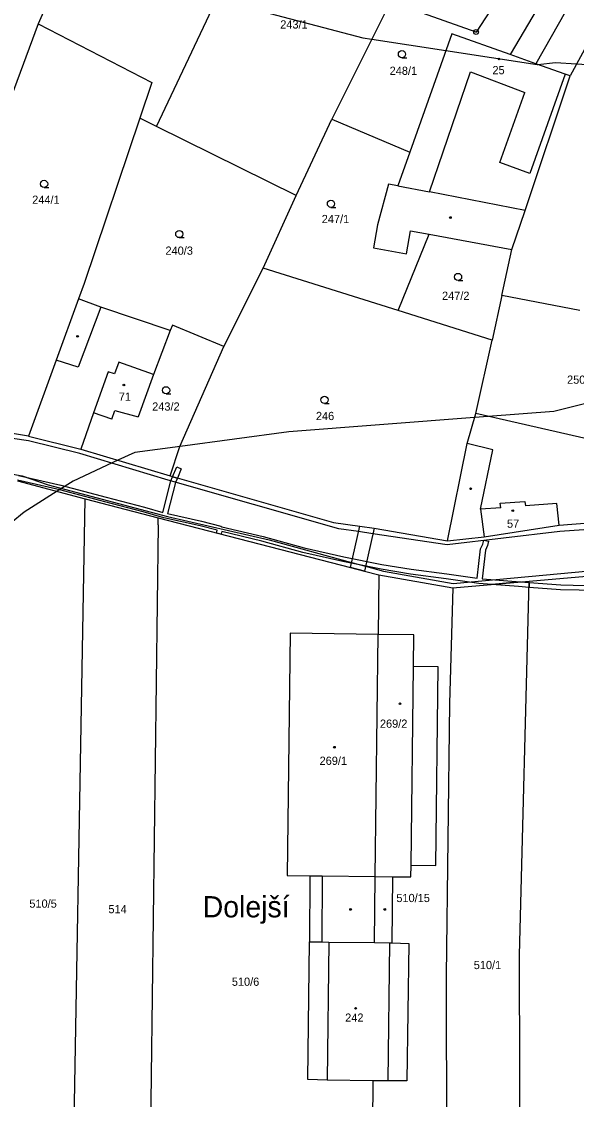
# Model space of a CAD drawing. Extents: x -747333 to -745433, y -1133152 to -1130600.
# Drawn here: x -746516.2 to -746401.2, y -1132441.6 to -1132218.2 of the extents above; entities that cross this region are included whole.
import ezdxf

# ---------------------------------------------------------------- set-up
doc = ezdxf.new("R2010")
doc.units = 0
for name, color, linetype in [('Vrstva 1', 7, 'Continuous'), ('Vrstva 15', 7, 'Continuous'), ('Vrstva 18', 7, 'Continuous'), ('Vrstva 19', 7, 'Continuous'), ('Vrstva 24', 7, 'Continuous'), ('Vrstva 25', 7, 'Continuous'), ('Vrstva 3', 7, 'Continuous'), ('Vrstva 30', 7, 'Continuous'), ('Vrstva 37', 7, 'Continuous'), ('Vrstva 4', 7, 'Continuous'), ('Vrstva 52', 7, 'Continuous'), ('Vrstva 6', 7, 'Continuous')]:
    doc.layers.add(name, color=color, linetype=linetype)

msp = doc.modelspace()

# ---------------------------------------------------------------- linework, layer by layer
at = {"layer": 'Vrstva 1'}
for p, q in [((-746460.56, -1132344.98), (-746461.15, -1132395.16)), ((-746442.31, -1132345.22), (-746460.56, -1132344.98)), ((-746442.9, -1132395.38), (-746442.31, -1132345.22)), ((-746434.93, -1132345.32), (-746442.31, -1132345.22)), ((-746434.96, -1132351.85), (-746434.93, -1132345.32)), ((-746429.89, -1132351.96), (-746434.96, -1132351.85)), ((-746430.39, -1132393.08), (-746429.89, -1132351.96)), ((-746435.54, -1132395.46), (-746435.47, -1132393.02)), ((-746435.47, -1132393.02), (-746430.39, -1132393.08)), ((-746461.15, -1132395.16), (-746456.45, -1132395.21)), ((-746456.45, -1132395.21), (-746456.52, -1132408.91)), ((-746443.06, -1132409.09), (-746442.9, -1132395.38)), ((-746439.38, -1132409.16), (-746439.24, -1132395.43)), ((-746439.24, -1132395.43), (-746435.54, -1132395.46)), ((-746456.87, -1132437.46), (-746456.52, -1132408.91)), ((-746435.95, -1132409.27), (-746436.34, -1132437.75)), ((-746452.91, -1132437.58), (-746456.87, -1132437.46)), ((-746443.39, -1132437.7), (-746452.91, -1132437.58)), ((-746443.39, -1132437.7), (-746443.96, -1132486.07)), ((-746440.33, -1132437.74), (-746443.39, -1132437.7)), ((-746436.34, -1132437.75), (-746440.33, -1132437.74))]:
    msp.add_line(p, q, dxfattribs=at)
for points in [[(-746488.24, -1132239.95), (-746463.28, -1132187.24)], [(-746398.19, -1132196.61), (-746414.98, -1132225.06)], [(-746394.06, -1132199.47), (-746409.61, -1132226.97)], [(-746387.86, -1132202.51), (-746402.53, -1132229.49)], [(-746413.23, -1132206.88), (-746422.02, -1132220.4)], [(-746508.81, -1132209.8), (-746512.76, -1132218.71)], [(-746439.77, -1132214.12), (-746451.89, -1132238.47)], [(-746422.02, -1132220.4), (-746439.77, -1132214.12)], [(-746512.76, -1132218.71), (-746530.27, -1132265.98)], [(-746512.76, -1132218.71), (-746489.23, -1132230.86)], [(-746427.06, -1132220.77), (-746435.76, -1132245.3)], [(-746414.98, -1132225.06), (-746427.06, -1132220.77)], [(-746409.61, -1132226.97), (-746414.98, -1132225.06)], [(-746403.57, -1132229.12), (-746409.61, -1132226.97)], [(-746411.87, -1132257.36), (-746402.53, -1132229.49)], [(-746402.53, -1132229.49), (-746403.57, -1132229.12)], [(-746489.23, -1132230.86), (-746491.71, -1132238.23)], [(-746491.71, -1132238.23), (-746503.25, -1132272.52)], [(-746488.24, -1132239.95), (-746491.71, -1132238.23)], [(-746459.31, -1132254.28), (-746451.89, -1132238.47)], [(-746451.89, -1132238.47), (-746435.76, -1132245.3)], [(-746459.31, -1132254.28), (-746488.24, -1132239.95)], [(-746435.76, -1132245.3), (-746438.24, -1132252.29)], [(-746440.19, -1132251.91), (-746442.43, -1132260.37)], [(-746438.24, -1132252.29), (-746440.19, -1132251.91)], [(-746466.16, -1132269.31), (-746459.31, -1132254.28)], [(-746414.59, -1132265.47), (-746411.87, -1132257.36)], [(-746442.43, -1132260.37), (-746443.3, -1132265.09)], [(-746436.46, -1132266.34), (-746435.59, -1132261.62)], [(-746435.59, -1132261.62), (-746431.77, -1132262.32)], [(-746438.16, -1132278.12), (-746431.77, -1132262.32)], [(-746431.77, -1132262.32), (-746414.59, -1132265.47)], [(-746443.3, -1132265.09), (-746436.46, -1132266.34)], [(-746416.68, -1132275.01), (-746414.59, -1132265.47)], [(-746474.28, -1132285.54), (-746466.16, -1132269.31)], [(-746438.16, -1132278.12), (-746466.16, -1132269.31)], [(-746503.25, -1132272.52), (-746504.41, -1132275.72)], [(-746416.68, -1132275.01), (-746418.66, -1132284.23)], [(-746400.51, -1132278.11), (-746416.68, -1132275.01)], [(-746504.41, -1132275.72), (-746509.03, -1132288.43)], [(-746499.8, -1132277.41), (-746504.41, -1132275.72)], [(-746485.44, -1132282.28), (-746499.8, -1132277.41)], [(-746418.66, -1132284.23), (-746438.16, -1132278.12)], [(-746484.89, -1132281.12), (-746485.44, -1132282.28)], [(-746474.28, -1132285.54), (-746484.89, -1132281.12)], [(-746485.44, -1132282.28), (-746488.87, -1132291.4)], [(-746483.4, -1132306.31), (-746474.28, -1132285.54)], [(-746422.09, -1132299.47), (-746418.66, -1132284.23)], [(-746509.03, -1132288.43), (-746514.75, -1132304.17)], [(-746488.87, -1132291.4), (-746492.06, -1132300.12)], [(-746501.31, -1132299.32), (-746503.94, -1132306.81)], [(-746497.49, -1132300.63), (-746501.31, -1132299.32)], [(-746497.49, -1132300.63), (-746496.87, -1132298.83)], [(-746496.87, -1132298.83), (-746492.06, -1132300.12)], [(-746423.86, -1132305.66), (-746422.09, -1132299.47)], [(-746398.2, -1132304.9), (-746422.09, -1132299.47)], [(-746514.75, -1132304.17), (-746518.52, -1132303.5)], [(-746514.75, -1132304.17), (-746503.94, -1132306.81)], [(-746485.44, -1132312.39), (-746483.4, -1132306.31)], [(-746427.94, -1132325.8), (-746423.86, -1132305.66)], [(-746503.94, -1132306.81), (-746485.44, -1132312.39)], [(-746485.44, -1132312.39), (-746451.58, -1132322.02)], [(-746517.02, -1132313.41), (-746503.02, -1132317.1)], [(-746503.02, -1132317.1), (-746487.88, -1132321.09)], [(-746487.9, -1132322.49), (-746487.88, -1132321.09)], [(-746487.88, -1132321.09), (-746448.07, -1132331.38)], [(-746404.78, -1132322.59), (-746395.13, -1132321.84)], [(-746487.9, -1132322.49), (-746489.99, -1132485.51)], [(-746451.58, -1132322.02), (-746446.14, -1132322.78)], [(-746446.14, -1132322.78), (-746443.16, -1132323.2)], [(-746443.16, -1132323.2), (-746427.94, -1132325.8)], [(-746420.34, -1132325.03), (-746404.78, -1132322.59)], [(-746427.94, -1132325.8), (-746420.34, -1132325.03)], [(-746448.07, -1132331.38), (-746445.16, -1132332.13)], [(-746445.16, -1132332.13), (-746442.17, -1132332.88)], [(-746442.17, -1132332.88), (-746442.31, -1132345.22)], [(-746442.17, -1132332.88), (-746426.85, -1132335.55)], [(-746411.01, -1132334.18), (-746392.82, -1132332.59)], [(-746426.85, -1132335.55), (-746411.01, -1132334.18)], [(-746456.52, -1132408.91), (-746453.98, -1132408.95)], [(-746453.98, -1132408.95), (-746452.53, -1132408.97)], [(-746452.53, -1132408.97), (-746443.06, -1132409.09)], [(-746443.06, -1132409.09), (-746439.94, -1132409.14)], [(-746439.94, -1132409.14), (-746439.38, -1132409.16)], [(-746439.38, -1132409.16), (-746435.95, -1132409.27)]]:
    msp.add_lwpolyline(points, dxfattribs=at)
at = {"layer": 'Vrstva 24'}
msp.add_line((-746422.07, -1132220.4), (-746421.97, -1132220.4), dxfattribs=at)
msp.add_circle((-746422.02, -1132220.4), 0.499289, dxfattribs=at)
at = {"layer": 'Vrstva 25'}
for p, q in [((-746437.38, -1132225.74), (-746436.38, -1132225.74)), ((-746511.54, -1132252.63), (-746510.54, -1132252.63)), ((-746452.09, -1132256.74), (-746451.09, -1132256.74)), ((-746483.51, -1132263.01), (-746482.51, -1132263.01)), ((-746425.76, -1132271.91), (-746424.76, -1132271.91)), ((-746486.26, -1132295.39), (-746485.26, -1132295.39)), ((-746453.44, -1132297.38), (-746452.44, -1132297.38))]:
    msp.add_line(p, q, dxfattribs=at)
for centre, radius in [((-746437.38, -1132224.99), 0.75), ((-746417.27, -1132225.99), 0.174503), ((-746511.54, -1132251.88), 0.75), ((-746452.09, -1132255.99), 0.75), ((-746427.34, -1132258.84), 0.174503), ((-746483.51, -1132262.26), 0.75), ((-746425.76, -1132271.16), 0.75), ((-746504.6, -1132283.46), 0.174503), ((-746495, -1132293.55), 0.174503), ((-746486.26, -1132294.64), 0.75), ((-746453.44, -1132296.63), 0.75), ((-746423.15, -1132315.04), 0.174503), ((-746414.41, -1132319.58), 0.174503), ((-746437.8, -1132359.6), 0.174503), ((-746451.36, -1132368.6), 0.174503), ((-746448.03, -1132402.2), 0.174503), ((-746440.94, -1132402.2), 0.174503), ((-746446.98, -1132422.7), 0.174503)]:
    msp.add_circle(centre, radius, dxfattribs=at)
at = {"layer": 'Vrstva 3'}
for points in [[(-746427.06, -1132220.77), (-746435.76, -1132245.3)], [(-746414.98, -1132225.06), (-746427.06, -1132220.77)], [(-746409.61, -1132226.97), (-746414.98, -1132225.06)], [(-746403.57, -1132229.12), (-746409.61, -1132226.97)], [(-746431.66, -1132253.55), (-746423.15, -1132228.66)], [(-746423.15, -1132228.66), (-746411.94, -1132232.94)], [(-746403.57, -1132229.12), (-746410.88, -1132249.69)], [(-746417.11, -1132247.47), (-746411.94, -1132232.94)], [(-746435.76, -1132245.3), (-746438.24, -1132252.29)], [(-746410.88, -1132249.69), (-746417.11, -1132247.47)], [(-746438.24, -1132252.29), (-746431.66, -1132253.55)], [(-746496.04, -1132288.78), (-746496.95, -1132291.26)], [(-746488.87, -1132291.4), (-746496.04, -1132288.78)], [(-746498.22, -1132290.8), (-746501.31, -1132299.32)], [(-746496.95, -1132291.26), (-746498.22, -1132290.8)], [(-746488.87, -1132291.4), (-746492.06, -1132300.12)], [(-746497.49, -1132300.63), (-746501.31, -1132299.32)], [(-746497.49, -1132300.63), (-746496.87, -1132298.83)], [(-746496.87, -1132298.83), (-746492.06, -1132300.12)], [(-746416.89, -1132318.97), (-746421.11, -1132319.3)], [(-746421.11, -1132319.3), (-746420.34, -1132325.03)], [(-746417, -1132318.01), (-746411.93, -1132317.65)], [(-746416.89, -1132318.97), (-746417, -1132318.01)], [(-746411.93, -1132317.65), (-746411.81, -1132318.58)], [(-746405.28, -1132318.08), (-746411.81, -1132318.58)], [(-746404.78, -1132322.59), (-746405.28, -1132318.08)], [(-746420.34, -1132325.03), (-746404.78, -1132322.59)], [(-746460.56, -1132344.98), (-746461.15, -1132395.16)], [(-746442.31, -1132345.22), (-746460.56, -1132344.98)], [(-746434.93, -1132345.32), (-746442.31, -1132345.22)], [(-746434.96, -1132351.85), (-746434.93, -1132345.32)], [(-746435.47, -1132393.02), (-746434.96, -1132351.85)], [(-746435.54, -1132395.46), (-746435.47, -1132393.02)], [(-746461.15, -1132395.16), (-746456.45, -1132395.21)], [(-746456.45, -1132395.21), (-746453.88, -1132395.24)], [(-746453.88, -1132395.24), (-746442.9, -1132395.38)], [(-746442.9, -1132395.38), (-746439.24, -1132395.43)], [(-746439.24, -1132395.43), (-746435.54, -1132395.46)], [(-746452.53, -1132408.97), (-746452.91, -1132437.58)], [(-746452.53, -1132408.97), (-746443.06, -1132409.09)], [(-746443.06, -1132409.09), (-746439.94, -1132409.14)], [(-746439.94, -1132409.14), (-746440.33, -1132437.74)], [(-746443.39, -1132437.7), (-746452.91, -1132437.58)], [(-746440.33, -1132437.74), (-746443.39, -1132437.7)]]:
    msp.add_lwpolyline(points, dxfattribs=at)
at = {"layer": 'Vrstva 30'}
for points in [[(-746484.89, -1132312.55), (-746484.02, -1132310.51)], [(-746484.02, -1132310.51), (-746483.1, -1132310.9)], [(-746516.83, -1132312.27), (-746508.03, -1132314.28)], [(-746485.26, -1132313.4), (-746484.89, -1132312.55)], [(-746484.89, -1132312.55), (-746483.92, -1132312.82)], [(-746483.92, -1132312.82), (-746484.89, -1132312.55)], [(-746483.92, -1132312.82), (-746484.3, -1132313.72)], [(-746483.1, -1132310.9), (-746483.92, -1132312.82)], [(-746508.27, -1132315.26), (-746517.05, -1132313.25)], [(-746508.03, -1132314.28), (-746498.68, -1132316.79)], [(-746486.95, -1132319.95), (-746485.26, -1132313.4)], [(-746484.3, -1132313.72), (-746485.98, -1132320.2)], [(-746498.93, -1132317.75), (-746508.27, -1132315.26)], [(-746498.68, -1132316.79), (-746490.71, -1132318.87)], [(-746490.99, -1132319.83), (-746498.93, -1132317.75)], [(-746490.71, -1132318.87), (-746486.95, -1132319.95)], [(-746486.7, -1132321.06), (-746490.99, -1132319.83)], [(-746479.17, -1132322.75), (-746486.7, -1132321.06)], [(-746485.98, -1132320.2), (-746478.93, -1132321.77)], [(-746478.93, -1132321.77), (-746474.93, -1132322.8)], [(-746475.68, -1132323.64), (-746479.17, -1132322.75)], [(-746475.81, -1132324.21), (-746475.68, -1132323.64)], [(-746474.93, -1132322.8), (-746474.67, -1132322.91)], [(-746474.73, -1132323.93), (-746474.85, -1132324.46)], [(-746466.41, -1132325.91), (-746474.73, -1132323.93)], [(-746474.67, -1132322.91), (-746466.15, -1132324.95)], [(-746448.07, -1132331.38), (-746446.14, -1132322.78), (-746443.16, -1132323.2), (-746445.16, -1132332.13), (-746448.07, -1132331.38)], [(-746474.85, -1132324.46), (-746475.81, -1132324.21)], [(-746457.9, -1132328.24), (-746466.41, -1132325.91)], [(-746466.15, -1132324.95), (-746457.66, -1132327.28)], [(-746420.62, -1132326.49), (-746420.43, -1132325.68)], [(-746420.43, -1132325.68), (-746419.46, -1132325.91)], [(-746419.46, -1132325.91), (-746419.68, -1132326.82)], [(-746449.62, -1132330.1), (-746457.9, -1132328.24)], [(-746457.66, -1132327.28), (-746449.41, -1132329.12)], [(-746421.79, -1132333.57), (-746421.08, -1132327.46)], [(-746421.08, -1132327.46), (-746420.62, -1132326.49)], [(-746420.1, -1132327.74), (-746420.79, -1132333.69)], [(-746419.68, -1132326.82), (-746420.1, -1132327.74)], [(-746441.71, -1132331.71), (-746449.62, -1132330.1)], [(-746449.41, -1132329.12), (-746441.53, -1132330.73)], [(-746441.53, -1132330.73), (-746435.48, -1132331.72)], [(-746435.62, -1132332.71), (-746441.71, -1132331.71)], [(-746428.24, -1132333.69), (-746435.62, -1132332.71)], [(-746435.48, -1132331.72), (-746428.1, -1132332.69)], [(-746428.1, -1132332.69), (-746421.79, -1132333.57)], [(-746421.43, -1132334.64), (-746428.24, -1132333.69)], [(-746418.79, -1132334.85), (-746421.43, -1132334.64)], [(-746420.79, -1132333.69), (-746412.81, -1132334.34)], [(-746412.81, -1132334.34), (-746418.79, -1132334.85)], [(-746418.79, -1132334.85), (-746412.81, -1132334.34)], [(-746413.21, -1132335.31), (-746418.79, -1132334.85)], [(-746411.04, -1132335.47), (-746413.21, -1132335.31)], [(-746412.81, -1132334.34), (-746411.02, -1132334.47)], [(-746411.02, -1132334.47), (-746411.04, -1132335.47)], [(-746411.04, -1132335.47), (-746411.02, -1132334.47)], [(-746411.02, -1132334.47), (-746404.46, -1132334.95)], [(-746404.46, -1132334.95), (-746396.81, -1132335.15)], [(-746404.51, -1132335.95), (-746411.04, -1132335.47)], [(-746396.81, -1132336.15), (-746404.51, -1132335.95)]]:
    msp.add_lwpolyline(points, dxfattribs=at)
at = {"layer": 'Vrstva 37'}
for centre in [(-746417.27, -1132225.99), (-746495, -1132293.55), (-746414.41, -1132319.58), (-746451.36, -1132368.6), (-746446.98, -1132422.7)]:
    msp.add_circle(centre, 0.174503, dxfattribs=at)
at = {"layer": 'Vrstva 4'}
for p, q in [((-746435.47, -1132393.02), (-746434.96, -1132351.85)), ((-746456.45, -1132395.21), (-746453.88, -1132395.24)), ((-746453.88, -1132395.24), (-746453.98, -1132408.95)), ((-746453.88, -1132395.24), (-746442.9, -1132395.38)), ((-746442.9, -1132395.38), (-746439.24, -1132395.43)), ((-746452.53, -1132408.97), (-746452.91, -1132437.58)), ((-746439.94, -1132409.14), (-746440.33, -1132437.74))]:
    msp.add_line(p, q, dxfattribs=at)
for points in [[(-746431.66, -1132253.55), (-746423.15, -1132228.66)], [(-746423.15, -1132228.66), (-746411.94, -1132232.94)], [(-746403.57, -1132229.12), (-746410.88, -1132249.69)], [(-746417.11, -1132247.47), (-746411.94, -1132232.94)], [(-746410.88, -1132249.69), (-746417.11, -1132247.47)], [(-746438.24, -1132252.29), (-746431.66, -1132253.55)], [(-746411.87, -1132257.36), (-746431.66, -1132253.55)], [(-746499.8, -1132277.41), (-746504.5, -1132289.85)], [(-746504.5, -1132289.85), (-746509.03, -1132288.43)], [(-746496.04, -1132288.78), (-746496.95, -1132291.26)], [(-746488.87, -1132291.4), (-746496.04, -1132288.78)], [(-746498.22, -1132290.8), (-746501.31, -1132299.32)], [(-746496.95, -1132291.26), (-746498.22, -1132290.8)], [(-746514.76, -1132305.1), (-746572.69, -1132296.69)], [(-746504.14, -1132307.72), (-746514.76, -1132305.1)], [(-746418.57, -1132307), (-746423.86, -1132305.66)], [(-746485.8, -1132313.24), (-746504.14, -1132307.72)], [(-746421.11, -1132319.3), (-746418.57, -1132307)], [(-746521.19, -1132311.48), (-746516.04, -1132312.33)], [(-746516.04, -1132312.33), (-746510.71, -1132314.23)], [(-746510.71, -1132314.23), (-746485.99, -1132320.82)], [(-746450.49, -1132323.31), (-746485.8, -1132313.24)], [(-746416.89, -1132318.97), (-746421.11, -1132319.3)], [(-746421.11, -1132319.3), (-746420.34, -1132325.03)], [(-746417, -1132318.01), (-746411.93, -1132317.65)], [(-746416.89, -1132318.97), (-746417, -1132318.01)], [(-746411.93, -1132317.65), (-746411.81, -1132318.58)], [(-746405.28, -1132318.08), (-746411.81, -1132318.58)], [(-746404.78, -1132322.59), (-746405.28, -1132318.08)], [(-746485.99, -1132320.82), (-746464.89, -1132325.65)], [(-746446.39, -1132323.91), (-746450.49, -1132323.31)], [(-746443.42, -1132324.35), (-746446.39, -1132323.91)], [(-746404.7, -1132323.87), (-746428.01, -1132326.63)], [(-746380.7, -1132322.22), (-746404.7, -1132323.87)], [(-746464.89, -1132325.65), (-746447.83, -1132330.31)], [(-746428.01, -1132326.63), (-746443.42, -1132324.35)], [(-746447.83, -1132330.31), (-746444.93, -1132331.1)], [(-746444.93, -1132331.1), (-746441.17, -1132332.13)], [(-746441.17, -1132332.13), (-746426.75, -1132334.69)], [(-746426.75, -1132334.69), (-746395.58, -1132331.79)]]:
    msp.add_lwpolyline(points, dxfattribs=at)
at = {"layer": 'Vrstva 52'}
for points in [[(-746475.76, -1132213.59), (-746445.5, -1132221.62), (-746443.65, -1132221.91), (-746428.29, -1132224.24), (-746409.37, -1132227.12), (-746409.22, -1132227.11), (-746405.56, -1132226.75), (-746401.18, -1132227.01), (-746379.85, -1132228.29), (-746365.68, -1132229.14), (-746363.88, -1132229.25), (-746356.86, -1132229.55), (-746344.79, -1132230.07), (-746343.44, -1132230.12), (-746315.81, -1132228.88), (-746308.88, -1132227.43), (-746305.62, -1132226.75), (-746305.5, -1132226.74), (-746295, -1132225.5), (-746280.9, -1132218.43), (-746266.06, -1132211)], [(-746384.67, -1132293.68), (-746405.94, -1132299), (-746419.53, -1132300.05), (-746422.32, -1132300.27), (-746460.81, -1132303.25), (-746483.37, -1132306.25), (-746492.75, -1132307.5), (-746496.23, -1132309.14), (-746505.5, -1132313.5), (-746508.81, -1132315.57), (-746515.69, -1132319.87), (-746518.35, -1132322.13), (-746526.31, -1132328.88), (-746533.79, -1132339.12), (-746541.19, -1132349.25), (-746548.44, -1132364.5), (-746550.02, -1132369.43), (-746551.44, -1132373.88), (-746557.81, -1132392.62), (-746559.5, -1132397.75), (-746561.19, -1132407.87), (-746566.74, -1132439.03), (-746567.56, -1132443.63)]]:
    msp.add_lwpolyline(points, dxfattribs=at)
at = {"layer": 'Vrstva 6'}
for points in [[(-746506, -1132485.37), (-746503.02, -1132317.1)], [(-746413.02, -1132411.65), (-746411.01, -1132334.18)], [(-746426.85, -1132335.55), (-746427.53, -1132359.53)], [(-746427.53, -1132359.53), (-746428.24, -1132415.89)], [(-746412.82, -1132486.47), (-746413.02, -1132411.65)], [(-746428.24, -1132415.89), (-746428.08, -1132486.27)]]:
    msp.add_lwpolyline(points, dxfattribs=at)

# ---------------------------------------------------------------- texts
at = {"layer": 'Vrstva 15'}
msp.add_text('Dolejší', height=4.4, dxfattribs=at).set_placement((-746478.655567, -1132403.85))
at = {"layer": 'Vrstva 18'}
for s, p in [('243/1', (-746462.6, -1132219.68)), ('248/1', (-746439.93, -1132229.28)), ('244/1', (-746514, -1132256)), ('247/1', (-746454, -1132260)), ('240/3', (-746486.38, -1132266.55)), ('247/2', (-746429.08, -1132275.9)), ('250/2', (-746403.17, -1132293.28)), ('243/2', (-746489.14, -1132298.85)), ('246', (-746455.21, -1132300.81)), ('510/5', (-746514.59, -1132401.85)), ('510/15', (-746438.545458, -1132400.68)), ('514', (-746498.2, -1132402.99)), ('510/1', (-746422.51, -1132414.57)), ('510/6', (-746472.63, -1132418.03))]:
    msp.add_text(s, height=1.7, dxfattribs=at).set_placement(p)
at = {"layer": 'Vrstva 19'}
for s, p in [('25', (-746418.63, -1132229.15)), ('71', (-746496.05, -1132296.81)), ('57', (-746415.62, -1132323.12)), ('269/2', (-746441.94998, -1132364.56)), ('269/1', (-746454.447245, -1132372.25)), ('242', (-746449.141545, -1132425.47))]:
    msp.add_text(s, height=1.7, dxfattribs=at).set_placement(p)

doc.saveas('drawing.dxf')
